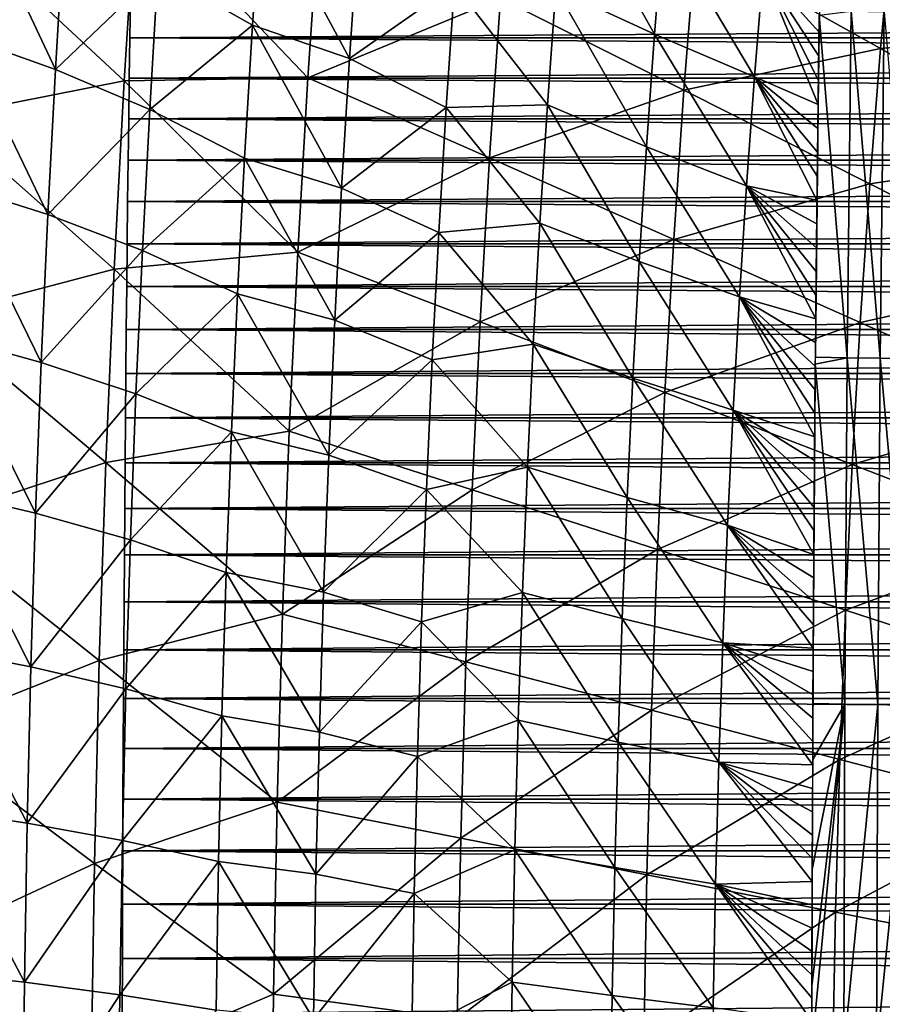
# Model space of a CAD drawing. Header units: millimetres. Extents: x -300 to 300, y -500 to 500.
# Tile 405 of 656: x -169 to -122, y 21 to 74. Entities that reach past the tile are written whole.
import ezdxf

# ---------------------------------------------------------------- set-up
doc = ezdxf.new("R2010")
doc.units = ezdxf.units.MM
doc.header["$LTSCALE"] = 81.481481
for name, color, linetype in [('12', 7, 'CONTINUOUS'), ('20', 7, 'CONTINUOUS'), ('22', 7, 'CONTINUOUS'), ('3', 7, 'CONTINUOUS'), ('5', 7, 'CONTINUOUS'), ('6', 7, 'CONTINUOUS')]:
    doc.layers.add(name, color=color, linetype=linetype)

msp = doc.modelspace()

# ---------------------------------------------------------------- linework, layer by layer
at = {"layer": '12', "color": 7, "linetype": 'CONTINUOUS'}
for points in [[(-123.59, 74.64, 58.348), (-123.806, 55.917, 58.322), (-125.318, 74.422, 58.279), (-123.59, 74.64, 58.348)], [(-122.035, 55.899, 58.268), (-123.806, 55.917, 58.322), (-123.59, 74.64, 58.348), (-122.035, 55.899, 58.268)], [(-121.819, 74.614, 58.294), (-122.035, 55.899, 58.268), (-123.59, 74.64, 58.348), (-121.819, 74.614, 58.294)], [(-120.229, 55.882, 58.083), (-122.035, 55.899, 58.268), (-121.819, 74.614, 58.294), (-120.229, 55.882, 58.083)], [(-123.806, 55.917, 58.322), (-125.53, 55.939, 58.254), (-125.318, 74.422, 58.279), (-123.806, 55.917, 58.322)], [(-125.318, 74.422, 58.279), (-125.53, 55.939, 58.254), (-125.379, 69.888, 58.273), (-125.318, 74.422, 58.279)], [(-125.53, 55.939, 58.254), (-125.487, 60.47, 58.26), (-125.379, 69.888, 58.273), (-125.53, 55.939, 58.254)], [(-125.435, 65.241, 58.266), (-125.379, 69.888, 58.273), (-125.487, 60.47, 58.26), (-125.435, 65.241, 58.266)], [(-125.53, 55.939, 58.254), (-123.806, 55.917, 58.322), (-125.534, 55.56, 58.254), (-125.53, 55.939, 58.254)], [(-123.806, 55.917, 58.322), (-123.936, 37.196, 58.3), (-125.534, 55.56, 58.254), (-123.806, 55.917, 58.322)], [(-122.165, 37.186, 58.245), (-123.936, 37.196, 58.3), (-123.806, 55.917, 58.322), (-122.165, 37.186, 58.245)], [(-122.035, 55.899, 58.268), (-122.165, 37.186, 58.245), (-123.806, 55.917, 58.322), (-122.035, 55.899, 58.268)], [(-120.36, 37.176, 58.059), (-122.165, 37.186, 58.245), (-122.035, 55.899, 58.268), (-120.36, 37.176, 58.059)], [(-120.229, 55.882, 58.083), (-120.36, 37.176, 58.059), (-122.035, 55.899, 58.268), (-120.229, 55.882, 58.083)], [(-123.936, 37.196, 58.3), (-125.66, 37.233, 58.233), (-125.534, 55.56, 58.254), (-123.936, 37.196, 58.3)], [(-125.66, 37.233, 58.233), (-125.646, 39.844, 58.235), (-125.534, 55.56, 58.254), (-125.66, 37.233, 58.233)], [(-125.646, 39.844, 58.235), (-125.613, 45.264, 58.241), (-125.534, 55.56, 58.254), (-125.646, 39.844, 58.235)], [(-125.576, 50.498, 58.248), (-125.534, 55.56, 58.254), (-125.613, 45.264, 58.241), (-125.576, 50.498, 58.248)], [(-123.999, 18.476, 58.284), (-125.723, 18.546, 58.217), (-123.936, 37.196, 58.3), (-123.999, 18.476, 58.284)], [(-125.723, 18.546, 58.217), (-125.715, 21.968, 58.22), (-123.936, 37.196, 58.3), (-125.723, 18.546, 58.217)], [(-123.936, 37.196, 58.3), (-125.715, 21.968, 58.22), (-125.697, 28.271, 58.224), (-123.936, 37.196, 58.3)], [(-125.674, 34.202, 58.23), (-123.936, 37.196, 58.3), (-125.697, 28.271, 58.224), (-125.674, 34.202, 58.23)], [(-125.66, 37.233, 58.233), (-123.936, 37.196, 58.3), (-125.674, 34.202, 58.23), (-125.66, 37.233, 58.233)], [(-122.165, 37.186, 58.245), (-123.999, 18.476, 58.284), (-123.936, 37.196, 58.3), (-122.165, 37.186, 58.245)], [(-122.229, 18.472, 58.229), (-123.999, 18.476, 58.284), (-122.165, 37.186, 58.245), (-122.229, 18.472, 58.229)], [(-120.36, 37.176, 58.059), (-122.229, 18.472, 58.229), (-122.165, 37.186, 58.245), (-120.36, 37.176, 58.059)], [(-120.423, 18.468, 58.043), (-122.229, 18.472, 58.229), (-120.36, 37.176, 58.059), (-120.423, 18.468, 58.043)]]:
    msp.add_3dface(points, dxfattribs=at)
at = {"layer": '20', "color": 7, "linetype": 'CONTINUOUS'}
for points in [[(-162.882, 70.878, 69.814), (-162.249, 80.802, 69.874), (-172.094, 79.456, 68.671), (-162.882, 70.878, 69.814)], [(-162.882, 70.878, 69.814), (-152.956, 71.039, 70.899), (-162.249, 80.802, 69.874), (-162.882, 70.878, 69.814)], [(-152.956, 71.039, 70.899), (-152.325, 80.226, 70.956), (-162.249, 80.802, 69.874), (-152.956, 71.039, 70.899)], [(-152.956, 71.039, 70.899), (-142.547, 75.341, 71.905), (-152.325, 80.226, 70.956), (-152.956, 71.039, 70.899)], [(-172.701, 68.926, 68.611), (-162.882, 70.878, 69.814), (-172.094, 79.456, 68.671), (-172.701, 68.926, 68.611)], [(-122.01, 72.618, 73.552), (-121.354, 79.731, 73.601), (-132, 78.232, 72.804), (-122.01, 72.618, 73.552)], [(-122.01, 72.618, 73.552), (-111.317, 73.475, 74.252), (-121.354, 79.731, 73.601), (-122.01, 72.618, 73.552)], [(-132.63, 70.37, 72.753), (-132, 78.232, 72.804), (-142.547, 75.341, 71.905), (-132.63, 70.37, 72.753)], [(-132.63, 70.37, 72.753), (-122.01, 72.618, 73.552), (-132, 78.232, 72.804), (-132.63, 70.37, 72.753)], [(-143.139, 66.71, 71.853), (-142.547, 75.341, 71.905), (-152.956, 71.039, 70.899), (-143.139, 66.71, 71.853)], [(-143.139, 66.71, 71.853), (-132.63, 70.37, 72.753), (-142.547, 75.341, 71.905), (-143.139, 66.71, 71.853)], [(-111.919, 66.916, 74.209), (-111.317, 73.475, 74.252), (-122.01, 72.618, 73.552), (-111.919, 66.916, 74.209)], [(-122.592, 65.317, 73.506), (-122.01, 72.618, 73.552), (-132.63, 70.37, 72.753), (-122.592, 65.317, 73.506)], [(-122.592, 65.317, 73.506), (-111.919, 66.916, 74.209), (-122.01, 72.618, 73.552), (-122.592, 65.317, 73.506)], [(-163.42, 60.696, 69.762), (-162.882, 70.878, 69.814), (-172.701, 68.926, 68.611), (-163.42, 60.696, 69.762)], [(-163.42, 60.696, 69.762), (-153.499, 61.616, 70.848), (-162.882, 70.878, 69.814), (-163.42, 60.696, 69.762)], [(-153.499, 61.616, 70.848), (-152.956, 71.039, 70.899), (-162.882, 70.878, 69.814), (-153.499, 61.616, 70.848)], [(-153.499, 61.616, 70.848), (-143.139, 66.71, 71.853), (-152.956, 71.039, 70.899), (-153.499, 61.616, 70.848)], [(-133.181, 62.305, 72.706), (-132.63, 70.37, 72.753), (-143.139, 66.71, 71.853), (-133.181, 62.305, 72.706)], [(-133.181, 62.305, 72.706), (-122.592, 65.317, 73.506), (-132.63, 70.37, 72.753), (-133.181, 62.305, 72.706)], [(-173.211, 58.126, 68.559), (-163.42, 60.696, 69.762), (-172.701, 68.926, 68.611), (-173.211, 58.126, 68.559)], [(-143.648, 57.857, 71.807), (-143.139, 66.71, 71.853), (-153.499, 61.616, 70.848), (-143.648, 57.857, 71.807)], [(-143.648, 57.857, 71.807), (-133.181, 62.305, 72.706), (-143.139, 66.71, 71.853), (-143.648, 57.857, 71.807)], [(-112.453, 60.185, 74.169), (-111.919, 66.916, 74.209), (-122.592, 65.317, 73.506), (-112.453, 60.185, 74.169)], [(-123.103, 57.827, 73.465), (-122.592, 65.317, 73.506), (-133.181, 62.305, 72.706), (-123.103, 57.827, 73.465)], [(-123.103, 57.827, 73.465), (-112.453, 60.185, 74.169), (-122.592, 65.317, 73.506), (-123.103, 57.827, 73.465)], [(-133.656, 54.033, 72.665), (-133.181, 62.305, 72.706), (-143.648, 57.857, 71.807), (-133.656, 54.033, 72.665)], [(-133.656, 54.033, 72.665), (-123.103, 57.827, 73.465), (-133.181, 62.305, 72.706), (-133.656, 54.033, 72.665)], [(-153.955, 51.954, 70.805), (-153.499, 61.616, 70.848), (-163.42, 60.696, 69.762), (-153.955, 51.954, 70.805)], [(-153.955, 51.954, 70.805), (-143.648, 57.857, 71.807), (-153.499, 61.616, 70.848), (-153.955, 51.954, 70.805)], [(-163.866, 50.254, 69.717), (-163.42, 60.696, 69.762), (-173.211, 58.126, 68.559), (-163.866, 50.254, 69.717)], [(-163.866, 50.254, 69.717), (-153.955, 51.954, 70.805), (-163.42, 60.696, 69.762), (-163.866, 50.254, 69.717)], [(-112.922, 53.281, 74.134), (-112.453, 60.185, 74.169), (-123.103, 57.827, 73.465), (-112.922, 53.281, 74.134)], [(-173.625, 47.054, 68.516), (-163.866, 50.254, 69.717), (-173.211, 58.126, 68.559), (-173.625, 47.054, 68.516)], [(-144.076, 48.782, 71.767), (-143.648, 57.857, 71.807), (-153.955, 51.954, 70.805), (-144.076, 48.782, 71.767)], [(-144.076, 48.782, 71.767), (-133.656, 54.033, 72.665), (-143.648, 57.857, 71.807), (-144.076, 48.782, 71.767)], [(-123.542, 50.147, 73.429), (-123.103, 57.827, 73.465), (-133.656, 54.033, 72.665), (-123.542, 50.147, 73.429)], [(-123.542, 50.147, 73.429), (-112.922, 53.281, 74.134), (-123.103, 57.827, 73.465), (-123.542, 50.147, 73.429)], [(-134.054, 45.555, 72.63), (-133.656, 54.033, 72.665), (-144.076, 48.782, 71.767), (-134.054, 45.555, 72.63)], [(-134.054, 45.555, 72.63), (-123.542, 50.147, 73.429), (-133.656, 54.033, 72.665), (-134.054, 45.555, 72.63)], [(-113.325, 46.203, 74.102), (-112.922, 53.281, 74.134), (-123.542, 50.147, 73.429), (-113.325, 46.203, 74.102)], [(-154.325, 42.052, 70.768), (-153.955, 51.954, 70.805), (-163.866, 50.254, 69.717), (-154.325, 42.052, 70.768)], [(-154.325, 42.052, 70.768), (-144.076, 48.782, 71.767), (-153.955, 51.954, 70.805), (-154.325, 42.052, 70.768)], [(-164.219, 39.551, 69.681), (-163.866, 50.254, 69.717), (-173.625, 47.054, 68.516), (-164.219, 39.551, 69.681)], [(-164.219, 39.551, 69.681), (-154.325, 42.052, 70.768), (-163.866, 50.254, 69.717), (-164.219, 39.551, 69.681)], [(-123.911, 42.276, 73.397), (-123.542, 50.147, 73.429), (-134.054, 45.555, 72.63), (-123.911, 42.276, 73.397)], [(-123.911, 42.276, 73.397), (-113.325, 46.203, 74.102), (-123.542, 50.147, 73.429), (-123.911, 42.276, 73.397)], [(-144.423, 39.481, 71.734), (-144.076, 48.782, 71.767), (-154.325, 42.052, 70.768), (-144.423, 39.481, 71.734)], [(-144.423, 39.481, 71.734), (-134.054, 45.555, 72.63), (-144.076, 48.782, 71.767), (-144.423, 39.481, 71.734)], [(-173.944, 35.707, 68.482), (-164.219, 39.551, 69.681), (-173.625, 47.054, 68.516), (-173.944, 35.707, 68.482)], [(-113.663, 38.948, 74.075), (-113.325, 46.203, 74.102), (-123.911, 42.276, 73.397), (-113.663, 38.948, 74.075)], [(-134.378, 36.867, 72.6), (-134.054, 45.555, 72.63), (-144.423, 39.481, 71.734), (-134.378, 36.867, 72.6)], [(-134.378, 36.867, 72.6), (-123.911, 42.276, 73.397), (-134.054, 45.555, 72.63), (-134.378, 36.867, 72.6)], [(-154.611, 31.907, 70.739), (-154.325, 42.052, 70.768), (-164.219, 39.551, 69.681), (-154.611, 31.907, 70.739)], [(-154.611, 31.907, 70.739), (-144.423, 39.481, 71.734), (-154.325, 42.052, 70.768), (-154.611, 31.907, 70.739)], [(-124.21, 34.212, 73.371), (-123.911, 42.276, 73.397), (-134.378, 36.867, 72.6), (-124.21, 34.212, 73.371)], [(-124.21, 34.212, 73.371), (-113.663, 38.948, 74.075), (-123.911, 42.276, 73.397), (-124.21, 34.212, 73.371)], [(-164.482, 28.584, 69.653), (-164.219, 39.551, 69.681), (-173.944, 35.707, 68.482), (-164.482, 28.584, 69.653)], [(-164.482, 28.584, 69.653), (-154.611, 31.907, 70.739), (-164.219, 39.551, 69.681), (-164.482, 28.584, 69.653)], [(-144.691, 29.955, 71.708), (-144.423, 39.481, 71.734), (-154.611, 31.907, 70.739), (-144.691, 29.955, 71.708)], [(-144.691, 29.955, 71.708), (-134.378, 36.867, 72.6), (-144.423, 39.481, 71.734), (-144.691, 29.955, 71.708)], [(-113.938, 31.517, 74.052), (-113.663, 38.948, 74.075), (-124.21, 34.212, 73.371), (-113.938, 31.517, 74.052)], [(-134.628, 27.97, 72.577), (-134.378, 36.867, 72.6), (-144.691, 29.955, 71.708), (-134.628, 27.97, 72.577)], [(-134.628, 27.97, 72.577), (-124.21, 34.212, 73.371), (-134.378, 36.867, 72.6), (-134.628, 27.97, 72.577)], [(-174.171, 24.084, 68.457), (-164.482, 28.584, 69.653), (-173.944, 35.707, 68.482), (-174.171, 24.084, 68.457)], [(-124.441, 25.953, 73.35), (-124.21, 34.212, 73.371), (-134.628, 27.97, 72.577), (-124.441, 25.953, 73.35)], [(-124.441, 25.953, 73.35), (-113.938, 31.517, 74.052), (-124.21, 34.212, 73.371), (-124.441, 25.953, 73.35)], [(-154.813, 21.518, 70.718), (-154.611, 31.907, 70.739), (-164.482, 28.584, 69.653), (-154.813, 21.518, 70.718)], [(-154.813, 21.518, 70.718), (-144.691, 29.955, 71.708), (-154.611, 31.907, 70.739), (-154.813, 21.518, 70.718)], [(-114.151, 23.908, 74.034), (-113.938, 31.517, 74.052), (-124.441, 25.953, 73.35), (-114.151, 23.908, 74.034)], [(-144.881, 20.2, 71.689), (-144.691, 29.955, 71.708), (-154.813, 21.518, 70.718), (-144.881, 20.2, 71.689)], [(-144.881, 20.2, 71.689), (-134.628, 27.97, 72.577), (-144.691, 29.955, 71.708), (-144.881, 20.2, 71.689)], [(-164.656, 17.352, 69.634), (-164.482, 28.584, 69.653), (-174.171, 24.084, 68.457), (-164.656, 17.352, 69.634)], [(-164.656, 17.352, 69.634), (-154.813, 21.518, 70.718), (-164.482, 28.584, 69.653), (-164.656, 17.352, 69.634)], [(-134.805, 18.86, 72.56), (-134.628, 27.97, 72.577), (-144.881, 20.2, 71.689), (-134.805, 18.86, 72.56)], [(-134.805, 18.86, 72.56), (-124.441, 25.953, 73.35), (-134.628, 27.97, 72.577), (-134.805, 18.86, 72.56)], [(-124.605, 17.5, 73.335), (-124.441, 25.953, 73.35), (-134.805, 18.86, 72.56), (-124.605, 17.5, 73.335)], [(-124.605, 17.5, 73.335), (-114.151, 23.908, 74.034), (-124.441, 25.953, 73.35), (-124.605, 17.5, 73.335)], [(-174.305, 12.182, 68.442), (-164.656, 17.352, 69.634), (-174.171, 24.084, 68.457), (-174.305, 12.182, 68.442)], [(-114.301, 16.119, 74.021), (-114.151, 23.908, 74.034), (-124.605, 17.5, 73.335), (-114.301, 16.119, 74.021)], [(-154.934, 10.883, 70.705), (-154.813, 21.518, 70.718), (-164.656, 17.352, 69.634), (-154.934, 10.883, 70.705)], [(-154.934, 10.883, 70.705), (-144.881, 20.2, 71.689), (-154.813, 21.518, 70.718), (-154.934, 10.883, 70.705)]]:
    msp.add_3dface(points, dxfattribs=at)
at = {"layer": '22', "color": 7, "linetype": 'CONTINUOUS'}
for points in [[(-139.066, 82.043, 57.154), (-134.22, 73.395, 57.573), (-139.56, 75.877, 57.112), (-139.066, 82.043, 57.154)], [(-133.74, 79.359, 57.613), (-134.22, 73.395, 57.573), (-139.066, 82.043, 57.154), (-133.74, 79.359, 57.613)], [(-171.165, 81.183, 53.66), (-166.588, 71.49, 54.262), (-171.637, 73.297, 53.614), (-171.165, 81.183, 53.66)], [(-166.125, 79.181, 54.307), (-166.588, 71.49, 54.262), (-171.165, 81.183, 53.66), (-166.125, 79.181, 54.307)], [(-155.462, 80.941, 55.54), (-155.939, 73.89, 55.496), (-161.046, 76.785, 54.919), (-155.462, 80.941, 55.54)], [(-155.462, 80.941, 55.54), (-150.706, 72.093, 56.05), (-155.939, 73.89, 55.496), (-155.462, 80.941, 55.54)], [(-150.235, 78.969, 56.092), (-150.706, 72.093, 56.05), (-155.462, 80.941, 55.54), (-150.235, 78.969, 56.092)], [(-133.74, 79.359, 57.613), (-128.823, 71.088, 58.007), (-134.22, 73.395, 57.573), (-133.74, 79.359, 57.613)], [(-128.355, 76.861, 58.045), (-128.823, 71.088, 58.007), (-133.74, 79.359, 57.613), (-128.355, 76.861, 58.045)], [(-166.588, 71.49, 54.262), (-166.125, 79.181, 54.307), (-161.046, 76.785, 54.919), (-166.588, 71.49, 54.262)], [(-150.235, 78.969, 56.092), (-145.022, 76.073, 56.608), (-150.706, 72.093, 56.05), (-150.235, 78.969, 56.092)], [(-166.588, 71.49, 54.262), (-161.046, 76.785, 54.919), (-161.495, 69.324, 54.876), (-166.588, 71.49, 54.262)], [(-161.046, 76.785, 54.919), (-155.939, 73.89, 55.496), (-161.495, 69.324, 54.876), (-161.046, 76.785, 54.919)], [(-128.355, 76.861, 58.045), (-125.382, 69.606, 58.268), (-128.823, 71.088, 58.007), (-128.355, 76.861, 58.045)], [(-125.366, 70.903, 58.269), (-125.382, 69.606, 58.268), (-128.355, 76.861, 58.045), (-125.366, 70.903, 58.269)], [(-125.348, 72.203, 58.271), (-125.366, 70.903, 58.269), (-128.355, 76.861, 58.045), (-125.348, 72.203, 58.271)], [(-125.331, 73.506, 58.273), (-125.348, 72.203, 58.271), (-128.355, 76.861, 58.045), (-125.331, 73.506, 58.273)], [(-125.312, 74.812, 58.275), (-125.331, 73.506, 58.273), (-128.355, 76.861, 58.045), (-125.312, 74.812, 58.275)], [(-145.022, 76.073, 56.608), (-145.473, 69.445, 56.568), (-150.706, 72.093, 56.05), (-145.022, 76.073, 56.608)], [(-145.022, 76.073, 56.608), (-140.008, 69.591, 57.074), (-145.473, 69.445, 56.568), (-145.022, 76.073, 56.608)], [(-139.56, 75.877, 57.112), (-140.008, 69.591, 57.074), (-145.022, 76.073, 56.608), (-139.56, 75.877, 57.112)], [(-139.56, 75.877, 57.112), (-134.655, 67.316, 57.536), (-140.008, 69.591, 57.074), (-139.56, 75.877, 57.112)], [(-134.22, 73.395, 57.573), (-134.655, 67.316, 57.536), (-139.56, 75.877, 57.112), (-134.22, 73.395, 57.573)], [(-155.939, 73.89, 55.496), (-156.367, 66.703, 55.456), (-161.495, 69.324, 54.876), (-155.939, 73.89, 55.496)], [(-155.939, 73.89, 55.496), (-151.127, 65.084, 56.011), (-156.367, 66.703, 55.456), (-155.939, 73.89, 55.496)], [(-150.706, 72.093, 56.05), (-151.127, 65.084, 56.011), (-155.939, 73.89, 55.496), (-150.706, 72.093, 56.05)], [(-171.637, 73.297, 53.614), (-166.997, 63.649, 54.222), (-172.055, 65.257, 53.573), (-171.637, 73.297, 53.614)], [(-166.588, 71.49, 54.262), (-166.997, 63.649, 54.222), (-171.637, 73.297, 53.614), (-166.588, 71.49, 54.262)], [(-134.22, 73.395, 57.573), (-129.247, 65.203, 57.972), (-134.655, 67.316, 57.536), (-134.22, 73.395, 57.573)], [(-128.823, 71.088, 58.007), (-129.247, 65.203, 57.972), (-134.22, 73.395, 57.573), (-128.823, 71.088, 58.007)], [(-150.706, 72.093, 56.05), (-145.473, 69.445, 56.568), (-151.127, 65.084, 56.011), (-150.706, 72.093, 56.05)], [(-166.997, 63.649, 54.222), (-166.588, 71.49, 54.262), (-161.495, 69.324, 54.876), (-166.997, 63.649, 54.222)], [(-128.823, 71.088, 58.007), (-125.444, 64.439, 58.26), (-129.247, 65.203, 57.972), (-128.823, 71.088, 58.007)], [(-125.429, 65.729, 58.262), (-125.444, 64.439, 58.26), (-128.823, 71.088, 58.007), (-125.429, 65.729, 58.262)], [(-125.414, 67.02, 58.264), (-125.429, 65.729, 58.262), (-128.823, 71.088, 58.007), (-125.414, 67.02, 58.264)], [(-125.398, 68.312, 58.266), (-125.414, 67.02, 58.264), (-128.823, 71.088, 58.007), (-125.398, 68.312, 58.266)], [(-125.382, 69.606, 58.268), (-125.398, 68.312, 58.266), (-128.823, 71.088, 58.007), (-125.382, 69.606, 58.268)], [(-166.997, 63.649, 54.222), (-161.495, 69.324, 54.876), (-161.891, 61.718, 54.837), (-166.997, 63.649, 54.222)], [(-161.495, 69.324, 54.876), (-156.367, 66.703, 55.456), (-161.891, 61.718, 54.837), (-161.495, 69.324, 54.876)], [(-145.473, 69.445, 56.568), (-145.877, 62.689, 56.532), (-151.127, 65.084, 56.011), (-145.473, 69.445, 56.568)], [(-145.473, 69.445, 56.568), (-140.412, 63.184, 57.038), (-145.877, 62.689, 56.532), (-145.473, 69.445, 56.568)], [(-140.008, 69.591, 57.074), (-140.412, 63.184, 57.038), (-145.473, 69.445, 56.568), (-140.008, 69.591, 57.074)], [(-140.008, 69.591, 57.074), (-135.047, 61.119, 57.502), (-140.412, 63.184, 57.038), (-140.008, 69.591, 57.074)], [(-134.655, 67.316, 57.536), (-135.047, 61.119, 57.502), (-140.008, 69.591, 57.074), (-134.655, 67.316, 57.536)], [(-134.655, 67.316, 57.536), (-129.63, 59.203, 57.94), (-135.047, 61.119, 57.502), (-134.655, 67.316, 57.536)], [(-129.247, 65.203, 57.972), (-129.63, 59.203, 57.94), (-134.655, 67.316, 57.536), (-129.247, 65.203, 57.972)], [(-156.367, 66.703, 55.456), (-156.745, 59.378, 55.42), (-161.891, 61.718, 54.837), (-156.367, 66.703, 55.456)], [(-156.367, 66.703, 55.456), (-151.5, 57.94, 55.976), (-156.745, 59.378, 55.42), (-156.367, 66.703, 55.456)], [(-151.127, 65.084, 56.011), (-151.5, 57.94, 55.976), (-156.367, 66.703, 55.456), (-151.127, 65.084, 56.011)], [(-172.055, 65.257, 53.573), (-167.353, 55.657, 54.186), (-172.418, 57.063, 53.535), (-172.055, 65.257, 53.573)], [(-166.997, 63.649, 54.222), (-167.353, 55.657, 54.186), (-172.055, 65.257, 53.573), (-166.997, 63.649, 54.222)], [(-151.127, 65.084, 56.011), (-145.877, 62.689, 56.532), (-151.5, 57.94, 55.976), (-151.127, 65.084, 56.011)], [(-129.247, 65.203, 57.972), (-125.511, 58.015, 58.252), (-129.63, 59.203, 57.94), (-129.247, 65.203, 57.972)], [(-125.498, 59.296, 58.254), (-125.511, 58.015, 58.252), (-129.247, 65.203, 57.972), (-125.498, 59.296, 58.254)], [(-125.485, 60.579, 58.255), (-125.498, 59.296, 58.254), (-129.247, 65.203, 57.972), (-125.485, 60.579, 58.255)], [(-125.472, 61.864, 58.257), (-125.485, 60.579, 58.255), (-129.247, 65.203, 57.972), (-125.472, 61.864, 58.257)], [(-125.458, 63.151, 58.259), (-125.472, 61.864, 58.257), (-129.247, 65.203, 57.972), (-125.458, 63.151, 58.259)], [(-125.444, 64.439, 58.26), (-125.458, 63.151, 58.259), (-129.247, 65.203, 57.972), (-125.444, 64.439, 58.26)], [(-167.353, 55.657, 54.186), (-166.997, 63.649, 54.222), (-161.891, 61.718, 54.837), (-167.353, 55.657, 54.186)], [(-140.412, 63.184, 57.038), (-140.771, 56.656, 57.006), (-145.877, 62.689, 56.532), (-140.412, 63.184, 57.038)], [(-140.412, 63.184, 57.038), (-135.395, 54.805, 57.472), (-140.771, 56.656, 57.006), (-140.412, 63.184, 57.038)], [(-135.047, 61.119, 57.502), (-135.395, 54.805, 57.472), (-140.412, 63.184, 57.038), (-135.047, 61.119, 57.502)], [(-145.877, 62.689, 56.532), (-146.234, 55.804, 56.499), (-151.5, 57.94, 55.976), (-145.877, 62.689, 56.532)], [(-145.877, 62.689, 56.532), (-140.771, 56.656, 57.006), (-146.234, 55.804, 56.499), (-145.877, 62.689, 56.532)], [(-167.353, 55.657, 54.186), (-161.891, 61.718, 54.837), (-162.237, 53.966, 54.803), (-167.353, 55.657, 54.186)], [(-161.891, 61.718, 54.837), (-156.745, 59.378, 55.42), (-162.237, 53.966, 54.803), (-161.891, 61.718, 54.837)], [(-135.047, 61.119, 57.502), (-129.97, 53.089, 57.91), (-135.395, 54.805, 57.472), (-135.047, 61.119, 57.502)], [(-129.63, 59.203, 57.94), (-129.97, 53.089, 57.91), (-135.047, 61.119, 57.502), (-129.63, 59.203, 57.94)], [(-156.745, 59.378, 55.42), (-157.075, 51.916, 55.387), (-162.237, 53.966, 54.803), (-156.745, 59.378, 55.42)], [(-156.745, 59.378, 55.42), (-151.824, 50.66, 55.944), (-157.075, 51.916, 55.387), (-156.745, 59.378, 55.42)], [(-151.5, 57.94, 55.976), (-151.824, 50.66, 55.944), (-156.745, 59.378, 55.42), (-151.5, 57.94, 55.976)], [(-129.63, 59.203, 57.94), (-125.567, 51.641, 58.244), (-129.97, 53.089, 57.91), (-129.63, 59.203, 57.94)], [(-125.556, 52.913, 58.246), (-125.567, 51.641, 58.244), (-129.63, 59.203, 57.94), (-125.556, 52.913, 58.246)], [(-125.545, 54.185, 58.247), (-125.556, 52.913, 58.246), (-129.63, 59.203, 57.94), (-125.545, 54.185, 58.247)], [(-125.534, 55.46, 58.249), (-125.545, 54.185, 58.247), (-129.63, 59.203, 57.94), (-125.534, 55.46, 58.249)], [(-125.523, 56.736, 58.25), (-125.534, 55.46, 58.249), (-129.63, 59.203, 57.94), (-125.523, 56.736, 58.25)], [(-125.511, 58.015, 58.252), (-125.523, 56.736, 58.25), (-129.63, 59.203, 57.94), (-125.511, 58.015, 58.252)], [(-151.5, 57.94, 55.976), (-146.234, 55.804, 56.499), (-151.824, 50.66, 55.944), (-151.5, 57.94, 55.976)], [(-172.418, 57.063, 53.535), (-167.657, 47.515, 54.155), (-172.728, 48.714, 53.503), (-172.418, 57.063, 53.535)], [(-167.353, 55.657, 54.186), (-167.657, 47.515, 54.155), (-172.418, 57.063, 53.535), (-167.353, 55.657, 54.186)], [(-140.771, 56.656, 57.006), (-141.086, 50.006, 56.977), (-146.234, 55.804, 56.499), (-140.771, 56.656, 57.006)], [(-140.771, 56.656, 57.006), (-135.702, 48.373, 57.444), (-141.086, 50.006, 56.977), (-140.771, 56.656, 57.006)], [(-135.395, 54.805, 57.472), (-135.702, 48.373, 57.444), (-140.771, 56.656, 57.006), (-135.395, 54.805, 57.472)], [(-167.657, 47.515, 54.155), (-167.353, 55.657, 54.186), (-162.237, 53.966, 54.803), (-167.657, 47.515, 54.155)], [(-146.234, 55.804, 56.499), (-146.545, 48.79, 56.469), (-151.824, 50.66, 55.944), (-146.234, 55.804, 56.499)], [(-146.234, 55.804, 56.499), (-141.086, 50.006, 56.977), (-146.545, 48.79, 56.469), (-146.234, 55.804, 56.499)], [(-135.395, 54.805, 57.472), (-130.269, 46.861, 57.884), (-135.702, 48.373, 57.444), (-135.395, 54.805, 57.472)], [(-129.97, 53.089, 57.91), (-130.269, 46.861, 57.884), (-135.395, 54.805, 57.472), (-129.97, 53.089, 57.91)], [(-167.657, 47.515, 54.155), (-162.237, 53.966, 54.803), (-162.531, 46.069, 54.773), (-167.657, 47.515, 54.155)], [(-162.237, 53.966, 54.803), (-157.075, 51.916, 55.387), (-162.531, 46.069, 54.773), (-162.237, 53.966, 54.803)], [(-129.97, 53.089, 57.91), (-125.613, 45.291, 58.237), (-130.269, 46.861, 57.884), (-129.97, 53.089, 57.91)], [(-125.604, 46.56, 58.238), (-125.613, 45.291, 58.237), (-129.97, 53.089, 57.91), (-125.604, 46.56, 58.238)], [(-125.596, 47.829, 58.24), (-125.604, 46.56, 58.238), (-129.97, 53.089, 57.91), (-125.596, 47.829, 58.24)], [(-125.586, 49.099, 58.241), (-125.596, 47.829, 58.24), (-129.97, 53.089, 57.91), (-125.586, 49.099, 58.241)], [(-125.577, 50.37, 58.243), (-125.586, 49.099, 58.241), (-129.97, 53.089, 57.91), (-125.577, 50.37, 58.243)], [(-125.567, 51.641, 58.244), (-125.577, 50.37, 58.243), (-129.97, 53.089, 57.91), (-125.567, 51.641, 58.244)], [(-157.075, 51.916, 55.387), (-157.355, 44.314, 55.359), (-162.531, 46.069, 54.773), (-157.075, 51.916, 55.387)], [(-157.075, 51.916, 55.387), (-152.1, 43.245, 55.917), (-157.355, 44.314, 55.359), (-157.075, 51.916, 55.387)], [(-151.824, 50.66, 55.944), (-152.1, 43.245, 55.917), (-157.075, 51.916, 55.387), (-151.824, 50.66, 55.944)], [(-151.824, 50.66, 55.944), (-146.545, 48.79, 56.469), (-152.1, 43.245, 55.917), (-151.824, 50.66, 55.944)], [(-141.086, 50.006, 56.977), (-141.358, 43.234, 56.951), (-146.545, 48.79, 56.469), (-141.086, 50.006, 56.977)], [(-141.086, 50.006, 56.977), (-135.966, 41.822, 57.42), (-141.358, 43.234, 56.951), (-141.086, 50.006, 56.977)], [(-135.702, 48.373, 57.444), (-135.966, 41.822, 57.42), (-141.086, 50.006, 56.977), (-135.702, 48.373, 57.444)], [(-172.728, 48.714, 53.503), (-167.909, 39.22, 54.128), (-172.985, 40.21, 53.476), (-172.728, 48.714, 53.503)], [(-167.657, 47.515, 54.155), (-167.909, 39.22, 54.128), (-172.728, 48.714, 53.503), (-167.657, 47.515, 54.155)], [(-146.545, 48.79, 56.469), (-146.81, 41.645, 56.443), (-152.1, 43.245, 55.917), (-146.545, 48.79, 56.469)], [(-146.545, 48.79, 56.469), (-141.358, 43.234, 56.951), (-146.81, 41.645, 56.443), (-146.545, 48.79, 56.469)], [(-135.702, 48.373, 57.444), (-130.526, 40.516, 57.861), (-135.966, 41.822, 57.42), (-135.702, 48.373, 57.444)], [(-130.269, 46.861, 57.884), (-130.526, 40.516, 57.861), (-135.702, 48.373, 57.444), (-130.269, 46.861, 57.884)], [(-167.909, 39.22, 54.128), (-167.657, 47.515, 54.155), (-162.531, 46.069, 54.773), (-167.909, 39.22, 54.128)], [(-130.269, 46.861, 57.884), (-125.644, 40.225, 58.232), (-130.526, 40.516, 57.861), (-130.269, 46.861, 57.884)], [(-125.636, 41.49, 58.233), (-125.644, 40.225, 58.232), (-130.269, 46.861, 57.884), (-125.636, 41.49, 58.233)], [(-125.629, 42.756, 58.234), (-125.636, 41.49, 58.233), (-130.269, 46.861, 57.884), (-125.629, 42.756, 58.234)], [(-125.621, 44.023, 58.236), (-125.629, 42.756, 58.234), (-130.269, 46.861, 57.884), (-125.621, 44.023, 58.236)], [(-125.613, 45.291, 58.237), (-125.621, 44.023, 58.236), (-130.269, 46.861, 57.884), (-125.613, 45.291, 58.237)], [(-167.909, 39.22, 54.128), (-162.531, 46.069, 54.773), (-162.775, 38.025, 54.748), (-167.909, 39.22, 54.128)], [(-162.531, 46.069, 54.773), (-157.355, 44.314, 55.359), (-162.775, 38.025, 54.748), (-162.531, 46.069, 54.773)], [(-157.355, 44.314, 55.359), (-157.588, 36.573, 55.336), (-162.775, 38.025, 54.748), (-157.355, 44.314, 55.359)], [(-157.355, 44.314, 55.359), (-152.329, 35.692, 55.894), (-157.588, 36.573, 55.336), (-157.355, 44.314, 55.359)], [(-152.1, 43.245, 55.917), (-152.329, 35.692, 55.894), (-157.355, 44.314, 55.359), (-152.1, 43.245, 55.917)], [(-152.1, 43.245, 55.917), (-146.81, 41.645, 56.443), (-152.329, 35.692, 55.894), (-152.1, 43.245, 55.917)], [(-141.358, 43.234, 56.951), (-141.587, 36.338, 56.929), (-146.81, 41.645, 56.443), (-141.358, 43.234, 56.951)], [(-141.358, 43.234, 56.951), (-136.188, 35.152, 57.399), (-141.587, 36.338, 56.929), (-141.358, 43.234, 56.951)], [(-135.966, 41.822, 57.42), (-136.188, 35.152, 57.399), (-141.358, 43.234, 56.951), (-135.966, 41.822, 57.42)], [(-146.81, 41.645, 56.443), (-147.029, 34.37, 56.422), (-152.329, 35.692, 55.894), (-146.81, 41.645, 56.443)], [(-146.81, 41.645, 56.443), (-141.587, 36.338, 56.929), (-147.029, 34.37, 56.422), (-146.81, 41.645, 56.443)], [(-135.966, 41.822, 57.42), (-130.743, 34.056, 57.841), (-136.188, 35.152, 57.399), (-135.966, 41.822, 57.42)], [(-130.526, 40.516, 57.861), (-130.743, 34.056, 57.841), (-135.966, 41.822, 57.42), (-130.526, 40.516, 57.861)], [(-130.526, 40.516, 57.861), (-125.675, 33.91, 58.226), (-130.743, 34.056, 57.841), (-130.526, 40.516, 57.861)], [(-125.669, 35.172, 58.227), (-125.675, 33.91, 58.226), (-130.526, 40.516, 57.861), (-125.669, 35.172, 58.227)], [(-125.663, 36.435, 58.228), (-125.669, 35.172, 58.227), (-130.526, 40.516, 57.861), (-125.663, 36.435, 58.228)], [(-125.657, 37.698, 58.229), (-125.663, 36.435, 58.228), (-130.526, 40.516, 57.861), (-125.657, 37.698, 58.229)], [(-125.651, 38.961, 58.231), (-125.657, 37.698, 58.229), (-130.526, 40.516, 57.861), (-125.651, 38.961, 58.231)], [(-125.644, 40.225, 58.232), (-125.651, 38.961, 58.231), (-130.526, 40.516, 57.861), (-125.644, 40.225, 58.232)], [(-172.985, 40.21, 53.476), (-168.109, 30.773, 54.107), (-173.189, 31.55, 53.454), (-172.985, 40.21, 53.476)], [(-167.909, 39.22, 54.128), (-168.109, 30.773, 54.107), (-172.985, 40.21, 53.476), (-167.909, 39.22, 54.128)], [(-168.109, 30.773, 54.107), (-167.909, 39.22, 54.128), (-162.775, 38.025, 54.748), (-168.109, 30.773, 54.107)], [(-168.109, 30.773, 54.107), (-162.775, 38.025, 54.748), (-162.969, 29.835, 54.727), (-168.109, 30.773, 54.107)], [(-162.775, 38.025, 54.748), (-157.588, 36.573, 55.336), (-162.969, 29.835, 54.727), (-162.775, 38.025, 54.748)], [(-157.588, 36.573, 55.336), (-157.773, 28.693, 55.316), (-162.969, 29.835, 54.727), (-157.588, 36.573, 55.336)], [(-157.588, 36.573, 55.336), (-152.511, 28.003, 55.876), (-157.773, 28.693, 55.316), (-157.588, 36.573, 55.336)], [(-152.329, 35.692, 55.894), (-152.511, 28.003, 55.876), (-157.588, 36.573, 55.336), (-152.329, 35.692, 55.894)], [(-141.587, 36.338, 56.929), (-141.773, 29.32, 56.911), (-147.029, 34.37, 56.422), (-141.587, 36.338, 56.929)], [(-141.587, 36.338, 56.929), (-136.368, 28.363, 57.382), (-141.773, 29.32, 56.911), (-141.587, 36.338, 56.929)], [(-136.188, 35.152, 57.399), (-136.368, 28.363, 57.382), (-141.587, 36.338, 56.929), (-136.188, 35.152, 57.399)], [(-152.329, 35.692, 55.894), (-147.029, 34.37, 56.422), (-152.511, 28.003, 55.876), (-152.329, 35.692, 55.894)], [(-136.188, 35.152, 57.399), (-130.919, 27.479, 57.825), (-136.368, 28.363, 57.382), (-136.188, 35.152, 57.399)], [(-130.743, 34.056, 57.841), (-130.919, 27.479, 57.825), (-136.188, 35.152, 57.399), (-130.743, 34.056, 57.841)], [(-147.029, 34.37, 56.422), (-147.204, 26.963, 56.404), (-152.511, 28.003, 55.876), (-147.029, 34.37, 56.422)], [(-147.029, 34.37, 56.422), (-141.773, 29.32, 56.911), (-147.204, 26.963, 56.404), (-147.029, 34.37, 56.422)], [(-130.743, 34.056, 57.841), (-125.699, 27.607, 58.221), (-130.919, 27.479, 57.825), (-130.743, 34.056, 57.841)], [(-125.695, 28.867, 58.222), (-125.699, 27.607, 58.221), (-130.743, 34.056, 57.841), (-125.695, 28.867, 58.222)], [(-125.69, 30.127, 58.223), (-125.695, 28.867, 58.222), (-130.743, 34.056, 57.841), (-125.69, 30.127, 58.223)], [(-125.685, 31.387, 58.224), (-125.69, 30.127, 58.223), (-130.743, 34.056, 57.841), (-125.685, 31.387, 58.224)], [(-125.68, 32.649, 58.225), (-125.685, 31.387, 58.224), (-130.743, 34.056, 57.841), (-125.68, 32.649, 58.225)], [(-125.675, 33.91, 58.226), (-125.68, 32.649, 58.225), (-130.743, 34.056, 57.841), (-125.675, 33.91, 58.226)], [(-173.189, 31.55, 53.454), (-168.258, 22.174, 54.09), (-173.341, 22.733, 53.437), (-173.189, 31.55, 53.454)], [(-168.109, 30.773, 54.107), (-168.258, 22.174, 54.09), (-173.189, 31.55, 53.454), (-168.109, 30.773, 54.107)], [(-168.258, 22.174, 54.09), (-168.109, 30.773, 54.107), (-162.969, 29.835, 54.727), (-168.258, 22.174, 54.09)], [(-168.258, 22.174, 54.09), (-162.969, 29.835, 54.727), (-163.113, 21.496, 54.712), (-168.258, 22.174, 54.09)], [(-162.969, 29.835, 54.727), (-157.773, 28.693, 55.316), (-163.113, 21.496, 54.712), (-162.969, 29.835, 54.727)], [(-141.773, 29.32, 56.911), (-141.917, 22.177, 56.897), (-147.204, 26.963, 56.404), (-141.773, 29.32, 56.911)], [(-141.773, 29.32, 56.911), (-136.508, 21.453, 57.368), (-141.917, 22.177, 56.897), (-141.773, 29.32, 56.911)], [(-136.368, 28.363, 57.382), (-136.508, 21.453, 57.368), (-141.773, 29.32, 56.911), (-136.368, 28.363, 57.382)], [(-157.773, 28.693, 55.316), (-157.911, 20.671, 55.302), (-163.113, 21.496, 54.712), (-157.773, 28.693, 55.316)], [(-157.773, 28.693, 55.316), (-152.647, 20.175, 55.861), (-157.911, 20.671, 55.302), (-157.773, 28.693, 55.316)], [(-152.511, 28.003, 55.876), (-152.647, 20.175, 55.861), (-157.773, 28.693, 55.316), (-152.511, 28.003, 55.876)], [(-136.368, 28.363, 57.382), (-131.056, 20.786, 57.812), (-136.508, 21.453, 57.368), (-136.368, 28.363, 57.382)], [(-130.919, 27.479, 57.825), (-131.056, 20.786, 57.812), (-136.368, 28.363, 57.382), (-130.919, 27.479, 57.825)], [(-152.511, 28.003, 55.876), (-147.204, 26.963, 56.404), (-152.647, 20.175, 55.861), (-152.511, 28.003, 55.876)], [(-130.919, 27.479, 57.825), (-125.719, 20.064, 58.217), (-131.056, 20.786, 57.812), (-130.919, 27.479, 57.825)], [(-125.699, 27.607, 58.221), (-125.703, 26.349, 58.22), (-130.919, 27.479, 57.825), (-125.699, 27.607, 58.221)], [(-125.717, 21.32, 58.217), (-125.719, 20.064, 58.217), (-130.919, 27.479, 57.825), (-125.717, 21.32, 58.217)], [(-125.713, 22.576, 58.218), (-125.717, 21.32, 58.217), (-130.919, 27.479, 57.825), (-125.713, 22.576, 58.218)], [(-125.71, 23.833, 58.219), (-125.713, 22.576, 58.218), (-130.919, 27.479, 57.825), (-125.71, 23.833, 58.219)], [(-125.707, 25.091, 58.22), (-125.71, 23.833, 58.219), (-130.919, 27.479, 57.825), (-125.707, 25.091, 58.22)], [(-125.703, 26.349, 58.22), (-125.707, 25.091, 58.22), (-130.919, 27.479, 57.825), (-125.703, 26.349, 58.22)], [(-147.204, 26.963, 56.404), (-147.334, 19.425, 56.391), (-152.647, 20.175, 55.861), (-147.204, 26.963, 56.404)], [(-147.204, 26.963, 56.404), (-141.917, 22.177, 56.897), (-147.334, 19.425, 56.391), (-147.204, 26.963, 56.404)], [(-173.341, 22.733, 53.437), (-168.357, 13.42, 54.079), (-173.442, 13.758, 53.425), (-173.341, 22.733, 53.437)], [(-168.258, 22.174, 54.09), (-168.357, 13.42, 54.079), (-173.341, 22.733, 53.437), (-168.258, 22.174, 54.09)], [(-168.357, 13.42, 54.079), (-168.258, 22.174, 54.09), (-163.113, 21.496, 54.712), (-168.357, 13.42, 54.079)], [(-141.917, 22.177, 56.897), (-142.02, 14.91, 56.886), (-147.334, 19.425, 56.391), (-141.917, 22.177, 56.897)], [(-141.917, 22.177, 56.897), (-136.608, 14.423, 57.358), (-142.02, 14.91, 56.886), (-141.917, 22.177, 56.897)], [(-136.508, 21.453, 57.368), (-136.608, 14.423, 57.358), (-141.917, 22.177, 56.897), (-136.508, 21.453, 57.368)], [(-168.357, 13.42, 54.079), (-163.113, 21.496, 54.712), (-163.209, 13.009, 54.701), (-168.357, 13.42, 54.079)], [(-163.113, 21.496, 54.712), (-157.911, 20.671, 55.302), (-163.209, 13.009, 54.701), (-163.113, 21.496, 54.712)], [(-136.508, 21.453, 57.368), (-131.153, 13.975, 57.802), (-136.608, 14.423, 57.358), (-136.508, 21.453, 57.368)], [(-131.056, 20.786, 57.812), (-131.153, 13.975, 57.802), (-136.508, 21.453, 57.368), (-131.056, 20.786, 57.812)]]:
    msp.add_3dface(points, dxfattribs=at)
at = {"layer": '3', "color": 7, "linetype": 'CONTINUOUS'}
for points in [[(-162.568, 73.205, 11), (-162.537, 75.36, 16), (-162.537, 75.361, 11), (-162.568, 73.205, 11)], [(-162.568, 73.204, 16), (-162.537, 75.36, 16), (-162.568, 73.205, 11), (-162.568, 73.204, 16)], [(-162.599, 71.028, 11), (-162.568, 73.204, 16), (-162.568, 73.205, 11), (-162.599, 71.028, 11)], [(-162.599, 71.027, 16), (-162.568, 73.204, 16), (-162.599, 71.028, 11), (-162.599, 71.027, 16)], [(-162.628, 68.826, 11), (-162.599, 71.027, 16), (-162.599, 71.028, 11), (-162.628, 68.826, 11)], [(-162.628, 68.826, 16), (-162.599, 71.027, 16), (-162.628, 68.826, 11), (-162.628, 68.826, 16)], [(-162.656, 66.6, 16), (-162.628, 68.826, 16), (-162.656, 66.601, 11), (-162.656, 66.6, 16)], [(-162.656, 66.601, 11), (-162.628, 68.826, 16), (-162.628, 68.826, 11), (-162.656, 66.601, 11)], [(-162.684, 64.351, 11), (-162.656, 66.6, 16), (-162.656, 66.601, 11), (-162.684, 64.351, 11)], [(-162.684, 64.35, 16), (-162.656, 66.6, 16), (-162.684, 64.351, 11), (-162.684, 64.35, 16)], [(-162.71, 62.073, 11), (-162.684, 64.35, 16), (-162.684, 64.351, 11), (-162.71, 62.073, 11)], [(-162.71, 62.073, 16), (-162.684, 64.35, 16), (-162.71, 62.073, 11), (-162.71, 62.073, 16)], [(-162.735, 59.768, 16), (-162.71, 62.073, 16), (-162.735, 59.769, 11), (-162.735, 59.768, 16)], [(-162.735, 59.769, 11), (-162.71, 62.073, 16), (-162.71, 62.073, 11), (-162.735, 59.769, 11)], [(-162.759, 57.435, 11), (-162.735, 59.768, 16), (-162.735, 59.769, 11), (-162.759, 57.435, 11)], [(-162.759, 57.434, 16), (-162.735, 59.768, 16), (-162.759, 57.435, 11), (-162.759, 57.434, 16)], [(-162.781, 55.07, 11), (-162.759, 57.434, 16), (-162.759, 57.435, 11), (-162.781, 55.07, 11)], [(-162.781, 55.069, 16), (-162.759, 57.434, 16), (-162.781, 55.07, 11), (-162.781, 55.069, 16)], [(-162.803, 52.673, 11), (-162.781, 55.069, 16), (-162.781, 55.07, 11), (-162.803, 52.673, 11)], [(-162.803, 52.673, 16), (-162.781, 55.069, 16), (-162.803, 52.673, 11), (-162.803, 52.673, 16)], [(-162.824, 50.242, 16), (-162.803, 52.673, 16), (-162.824, 50.242, 11), (-162.824, 50.242, 16)], [(-162.824, 50.242, 11), (-162.803, 52.673, 16), (-162.803, 52.673, 11), (-162.824, 50.242, 11)], [(-162.843, 47.774, 16), (-162.824, 50.242, 16), (-162.843, 47.775, 11), (-162.843, 47.774, 16)], [(-162.843, 47.775, 11), (-162.824, 50.242, 16), (-162.824, 50.242, 11), (-162.843, 47.775, 11)], [(-162.862, 45.269, 11), (-162.843, 47.774, 16), (-162.843, 47.775, 11), (-162.862, 45.269, 11)], [(-162.862, 45.269, 16), (-162.843, 47.774, 16), (-162.862, 45.269, 11), (-162.862, 45.269, 16)], [(-162.879, 42.722, 16), (-162.862, 45.269, 16), (-162.879, 42.723, 11), (-162.879, 42.722, 16)], [(-162.879, 42.723, 11), (-162.862, 45.269, 16), (-162.862, 45.269, 11), (-162.879, 42.723, 11)], [(-162.895, 40.132, 11), (-162.879, 42.722, 16), (-162.879, 42.723, 11), (-162.895, 40.132, 11)], [(-162.895, 40.132, 16), (-162.879, 42.722, 16), (-162.895, 40.132, 11), (-162.895, 40.132, 16)], [(-162.91, 37.495, 16), (-162.895, 40.132, 16), (-162.91, 37.495, 11), (-162.91, 37.495, 16)], [(-162.91, 37.495, 11), (-162.895, 40.132, 16), (-162.895, 40.132, 11), (-162.91, 37.495, 11)], [(-162.924, 34.807, 16), (-162.91, 37.495, 16), (-162.924, 34.807, 11), (-162.924, 34.807, 16)], [(-162.924, 34.807, 11), (-162.91, 37.495, 16), (-162.91, 37.495, 11), (-162.924, 34.807, 11)], [(-162.937, 32.065, 16), (-162.924, 34.807, 16), (-162.937, 32.065, 11), (-162.937, 32.065, 16)], [(-162.937, 32.065, 11), (-162.924, 34.807, 16), (-162.924, 34.807, 11), (-162.937, 32.065, 11)], [(-162.949, 29.263, 16), (-162.937, 32.065, 16), (-162.949, 29.263, 11), (-162.949, 29.263, 16)], [(-162.949, 29.263, 11), (-162.937, 32.065, 16), (-162.937, 32.065, 11), (-162.949, 29.263, 11)], [(-162.959, 26.397, 16), (-162.949, 29.263, 16), (-162.959, 26.397, 11), (-162.959, 26.397, 16)], [(-162.959, 26.397, 11), (-162.949, 29.263, 16), (-162.949, 29.263, 11), (-162.959, 26.397, 11)], [(-162.968, 23.46, 16), (-162.959, 26.397, 16), (-162.968, 23.46, 11), (-162.968, 23.46, 16)], [(-162.968, 23.46, 11), (-162.959, 26.397, 16), (-162.959, 26.397, 11), (-162.968, 23.46, 11)], [(-162.977, 20.445, 16), (-162.968, 23.46, 16), (-162.977, 20.445, 11), (-162.977, 20.445, 16)], [(-162.977, 20.445, 11), (-162.968, 23.46, 16), (-162.968, 23.46, 11), (-162.977, 20.445, 11)]]:
    msp.add_3dface(points, dxfattribs=at)
at = {"layer": '5', "color": 7, "linetype": 'CONTINUOUS'}
for points in [[(162.537, 75.36, 11), (-162.568, 73.205, 11), (-162.537, 75.361, 11), (162.537, 75.36, 11)], [(162.537, 75.36, 11), (162.568, 73.204, 11), (-162.568, 73.205, 11), (162.537, 75.36, 11)], [(162.568, 73.204, 11), (-162.599, 71.028, 11), (-162.568, 73.205, 11), (162.568, 73.204, 11)], [(162.568, 73.204, 11), (162.599, 71.027, 11), (-162.599, 71.028, 11), (162.568, 73.204, 11)], [(162.599, 71.027, 11), (-162.628, 68.826, 11), (-162.599, 71.028, 11), (162.599, 71.027, 11)], [(162.599, 71.027, 11), (162.628, 68.826, 11), (-162.628, 68.826, 11), (162.599, 71.027, 11)], [(162.628, 68.826, 11), (162.656, 66.6, 11), (-162.656, 66.601, 11), (162.628, 68.826, 11)], [(162.628, 68.826, 11), (-162.656, 66.601, 11), (-162.628, 68.826, 11), (162.628, 68.826, 11)], [(162.684, 64.35, 11), (-162.684, 64.351, 11), (-162.656, 66.601, 11), (162.684, 64.35, 11)], [(162.656, 66.6, 11), (162.684, 64.35, 11), (-162.656, 66.601, 11), (162.656, 66.6, 11)], [(162.71, 62.073, 11), (-162.71, 62.073, 11), (-162.684, 64.351, 11), (162.71, 62.073, 11)], [(162.684, 64.35, 11), (162.71, 62.073, 11), (-162.684, 64.351, 11), (162.684, 64.35, 11)], [(162.735, 59.768, 11), (-162.735, 59.769, 11), (-162.71, 62.073, 11), (162.735, 59.768, 11)], [(162.71, 62.073, 11), (162.735, 59.768, 11), (-162.71, 62.073, 11), (162.71, 62.073, 11)], [(162.759, 57.434, 11), (-162.759, 57.435, 11), (-162.735, 59.769, 11), (162.759, 57.434, 11)], [(162.735, 59.768, 11), (162.759, 57.434, 11), (-162.735, 59.769, 11), (162.735, 59.768, 11)], [(162.781, 55.069, 11), (-162.781, 55.07, 11), (-162.759, 57.435, 11), (162.781, 55.069, 11)], [(162.759, 57.434, 11), (162.781, 55.069, 11), (-162.759, 57.435, 11), (162.759, 57.434, 11)], [(162.803, 52.673, 11), (-162.803, 52.673, 11), (-162.781, 55.07, 11), (162.803, 52.673, 11)], [(162.781, 55.069, 11), (162.803, 52.673, 11), (-162.781, 55.07, 11), (162.781, 55.069, 11)], [(162.824, 50.242, 11), (-162.824, 50.242, 11), (-162.803, 52.673, 11), (162.824, 50.242, 11)], [(162.803, 52.673, 11), (162.824, 50.242, 11), (-162.803, 52.673, 11), (162.803, 52.673, 11)], [(162.843, 47.774, 11), (-162.843, 47.775, 11), (-162.824, 50.242, 11), (162.843, 47.774, 11)], [(162.824, 50.242, 11), (162.843, 47.774, 11), (-162.824, 50.242, 11), (162.824, 50.242, 11)], [(162.862, 45.269, 11), (-162.862, 45.269, 11), (-162.843, 47.775, 11), (162.862, 45.269, 11)], [(162.843, 47.774, 11), (162.862, 45.269, 11), (-162.843, 47.775, 11), (162.843, 47.774, 11)], [(162.879, 42.722, 11), (-162.879, 42.723, 11), (-162.862, 45.269, 11), (162.879, 42.722, 11)], [(162.862, 45.269, 11), (162.879, 42.722, 11), (-162.862, 45.269, 11), (162.862, 45.269, 11)], [(162.895, 40.132, 11), (-162.895, 40.132, 11), (-162.879, 42.723, 11), (162.895, 40.132, 11)], [(162.879, 42.722, 11), (162.895, 40.132, 11), (-162.879, 42.723, 11), (162.879, 42.722, 11)], [(162.91, 37.495, 11), (-162.91, 37.495, 11), (-162.895, 40.132, 11), (162.91, 37.495, 11)], [(162.895, 40.132, 11), (162.91, 37.495, 11), (-162.895, 40.132, 11), (162.895, 40.132, 11)], [(162.924, 34.807, 11), (-162.924, 34.807, 11), (-162.91, 37.495, 11), (162.924, 34.807, 11)], [(162.91, 37.495, 11), (162.924, 34.807, 11), (-162.91, 37.495, 11), (162.91, 37.495, 11)], [(162.937, 32.065, 11), (-162.937, 32.065, 11), (-162.924, 34.807, 11), (162.937, 32.065, 11)], [(162.924, 34.807, 11), (162.937, 32.065, 11), (-162.924, 34.807, 11), (162.924, 34.807, 11)], [(162.949, 29.263, 11), (-162.949, 29.263, 11), (-162.937, 32.065, 11), (162.949, 29.263, 11)], [(162.937, 32.065, 11), (162.949, 29.263, 11), (-162.937, 32.065, 11), (162.937, 32.065, 11)], [(162.959, 26.397, 11), (-162.959, 26.397, 11), (-162.949, 29.263, 11), (162.959, 26.397, 11)], [(162.949, 29.263, 11), (162.959, 26.397, 11), (-162.949, 29.263, 11), (162.949, 29.263, 11)], [(162.968, 23.46, 11), (-162.968, 23.46, 11), (-162.959, 26.397, 11), (162.968, 23.46, 11)], [(162.959, 26.397, 11), (162.968, 23.46, 11), (-162.959, 26.397, 11), (162.959, 26.397, 11)], [(162.977, 20.445, 11), (-162.977, 20.445, 11), (-162.968, 23.46, 11), (162.977, 20.445, 11)], [(162.968, 23.46, 11), (162.977, 20.445, 11), (-162.968, 23.46, 11), (162.968, 23.46, 11)]]:
    msp.add_3dface(points, dxfattribs=at)
at = {"layer": '6', "color": 7, "linetype": 'CONTINUOUS'}
for points in [[(162.568, 73.205, 16), (-162.537, 75.36, 16), (-162.568, 73.204, 16), (162.568, 73.205, 16)], [(162.568, 73.205, 16), (162.537, 75.361, 16), (-162.537, 75.36, 16), (162.568, 73.205, 16)], [(162.599, 71.028, 16), (-162.568, 73.204, 16), (-162.599, 71.027, 16), (162.599, 71.028, 16)], [(162.599, 71.028, 16), (162.568, 73.205, 16), (-162.568, 73.204, 16), (162.599, 71.028, 16)], [(162.628, 68.826, 16), (-162.599, 71.027, 16), (-162.628, 68.826, 16), (162.628, 68.826, 16)], [(162.628, 68.826, 16), (162.599, 71.028, 16), (-162.599, 71.027, 16), (162.628, 68.826, 16)], [(162.656, 66.601, 16), (-162.628, 68.826, 16), (-162.656, 66.6, 16), (162.656, 66.601, 16)], [(162.656, 66.601, 16), (162.628, 68.826, 16), (-162.628, 68.826, 16), (162.656, 66.601, 16)], [(162.684, 64.351, 16), (162.656, 66.601, 16), (-162.684, 64.35, 16), (162.684, 64.351, 16)], [(162.656, 66.601, 16), (-162.656, 66.6, 16), (-162.684, 64.35, 16), (162.656, 66.601, 16)], [(162.71, 62.073, 16), (162.684, 64.351, 16), (-162.71, 62.073, 16), (162.71, 62.073, 16)], [(162.684, 64.351, 16), (-162.684, 64.35, 16), (-162.71, 62.073, 16), (162.684, 64.351, 16)], [(162.735, 59.769, 16), (162.71, 62.073, 16), (-162.735, 59.768, 16), (162.735, 59.769, 16)], [(162.71, 62.073, 16), (-162.71, 62.073, 16), (-162.735, 59.768, 16), (162.71, 62.073, 16)], [(162.759, 57.435, 16), (162.735, 59.769, 16), (-162.759, 57.434, 16), (162.759, 57.435, 16)], [(162.735, 59.769, 16), (-162.735, 59.768, 16), (-162.759, 57.434, 16), (162.735, 59.769, 16)], [(162.781, 55.07, 16), (162.759, 57.435, 16), (-162.781, 55.069, 16), (162.781, 55.07, 16)], [(162.759, 57.435, 16), (-162.759, 57.434, 16), (-162.781, 55.069, 16), (162.759, 57.435, 16)], [(162.803, 52.673, 16), (162.781, 55.07, 16), (-162.803, 52.673, 16), (162.803, 52.673, 16)], [(162.781, 55.07, 16), (-162.781, 55.069, 16), (-162.803, 52.673, 16), (162.781, 55.07, 16)], [(162.824, 50.242, 16), (162.803, 52.673, 16), (-162.824, 50.242, 16), (162.824, 50.242, 16)], [(162.803, 52.673, 16), (-162.803, 52.673, 16), (-162.824, 50.242, 16), (162.803, 52.673, 16)], [(162.843, 47.775, 16), (162.824, 50.242, 16), (-162.843, 47.774, 16), (162.843, 47.775, 16)], [(162.824, 50.242, 16), (-162.824, 50.242, 16), (-162.843, 47.774, 16), (162.824, 50.242, 16)], [(162.862, 45.269, 16), (162.843, 47.775, 16), (-162.862, 45.269, 16), (162.862, 45.269, 16)], [(162.843, 47.775, 16), (-162.843, 47.774, 16), (-162.862, 45.269, 16), (162.843, 47.775, 16)], [(162.879, 42.723, 16), (162.862, 45.269, 16), (-162.879, 42.722, 16), (162.879, 42.723, 16)], [(162.862, 45.269, 16), (-162.862, 45.269, 16), (-162.879, 42.722, 16), (162.862, 45.269, 16)], [(162.895, 40.132, 16), (162.879, 42.723, 16), (-162.895, 40.132, 16), (162.895, 40.132, 16)], [(162.879, 42.723, 16), (-162.879, 42.722, 16), (-162.895, 40.132, 16), (162.879, 42.723, 16)], [(162.91, 37.495, 16), (162.895, 40.132, 16), (-162.91, 37.495, 16), (162.91, 37.495, 16)], [(162.895, 40.132, 16), (-162.895, 40.132, 16), (-162.91, 37.495, 16), (162.895, 40.132, 16)], [(162.924, 34.807, 16), (162.91, 37.495, 16), (-162.924, 34.807, 16), (162.924, 34.807, 16)], [(162.91, 37.495, 16), (-162.91, 37.495, 16), (-162.924, 34.807, 16), (162.91, 37.495, 16)], [(162.937, 32.065, 16), (162.924, 34.807, 16), (-162.937, 32.065, 16), (162.937, 32.065, 16)], [(162.924, 34.807, 16), (-162.924, 34.807, 16), (-162.937, 32.065, 16), (162.924, 34.807, 16)], [(162.949, 29.263, 16), (162.937, 32.065, 16), (-162.949, 29.263, 16), (162.949, 29.263, 16)], [(162.937, 32.065, 16), (-162.937, 32.065, 16), (-162.949, 29.263, 16), (162.937, 32.065, 16)], [(162.959, 26.397, 16), (162.949, 29.263, 16), (-162.959, 26.397, 16), (162.959, 26.397, 16)], [(162.949, 29.263, 16), (-162.949, 29.263, 16), (-162.959, 26.397, 16), (162.949, 29.263, 16)], [(162.968, 23.46, 16), (162.959, 26.397, 16), (-162.968, 23.46, 16), (162.968, 23.46, 16)], [(162.959, 26.397, 16), (-162.959, 26.397, 16), (-162.968, 23.46, 16), (162.959, 26.397, 16)], [(162.977, 20.445, 16), (162.968, 23.46, 16), (-162.977, 20.445, 16), (162.977, 20.445, 16)], [(162.968, 23.46, 16), (-162.968, 23.46, 16), (-162.977, 20.445, 16), (162.968, 23.46, 16)]]:
    msp.add_3dface(points, dxfattribs=at)

doc.saveas('drawing.dxf')
